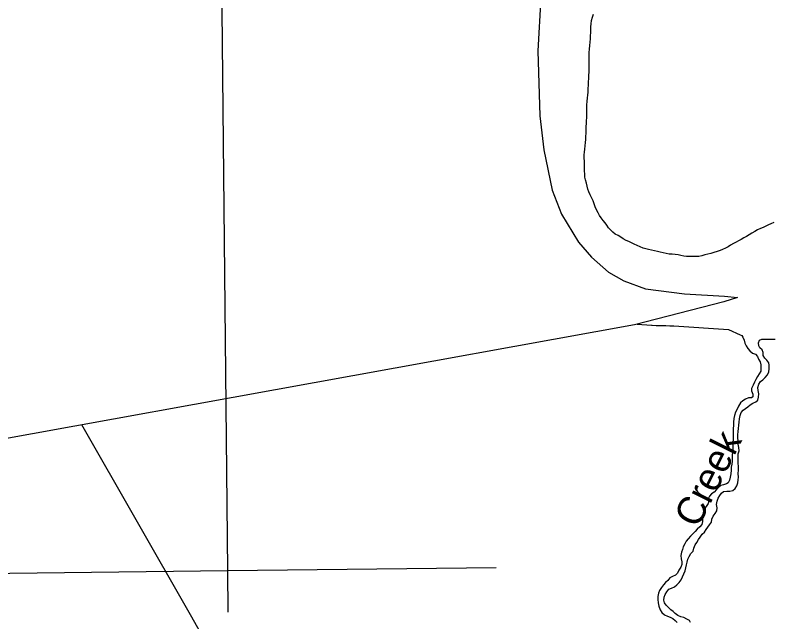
# Model space of a CAD drawing. Extents: x 2290055 to 2389491, y 66597 to 237875.
# Drawn here: x 2300763 to 2304832, y 213552 to 216812 of the extents above; entities that cross this region are included whole.
import ezdxf

# ---------------------------------------------------------------- set-up
doc = ezdxf.new("R2010")
doc.units = 0
for name, color, linetype in [('Exist Boundary Political CountyLine', 7, 'Continuous'), ('Exist Hydrographic Creek Single Shore Label', 7, 'Continuous'), ('Exist Hydrographic River Shore', 7, 'Continuous'), ('Exist Road Primary US UnDivided 4 Lane Attributed', 7, 'Continuous'), ('Map Preparation Longitude Latitude Lines', 7, 'Continuous')]:
    doc.layers.add(name, color=color, linetype=linetype)

msp = doc.modelspace()

# ---------------------------------------------------------------- linework, layer by layer
at = {"layer": 'Exist Boundary Political CountyLine'}
msp.add_lwpolyline([(2303586.4, 216908.1), (2303569.5, 216620.5), (2303581.6, 216270.7), (2303601.8, 216088.6), (2303646.7, 215870.9), (2303697.6, 215742.7), (2303788, 215592.1), (2303859.1, 215510.8), (2303948.9, 215431), (2304032.5, 215384.7), (2304149.1, 215341.7), (2304357.6, 215314.3), (2304572, 215301.4), (2304642.1, 215295), (2304568.6, 215271.3), (2304089.5, 215148.3), (2300647, 214525.1)], dxfattribs=at)
at = {"layer": 'Exist Hydrographic River Shore'}
for points in [[(2303833.5, 216294.8), (2303833.2, 216311.2), (2303833.7, 216330.2), (2303835.5, 216347.8), (2303837.7, 216367.6), (2303839, 216382.6), (2303840, 216397.8), (2303841, 216417.8), (2303841.7, 216435.2), (2303842.7, 216453.8), (2303844, 216470.4), (2303844.7, 216487.8), (2303845.5, 216506.4), (2303846, 216521.4), (2303846.2, 216542.4), (2303845.7, 216560), (2303845.5, 216576.4), (2303845.2, 216593.8), (2303845.5, 216611), (2303847.2, 216628.8), (2303850, 216648.2), (2303852, 216666.6), (2303852.7, 216684.6), (2303853.5, 216701), (2303854.7, 216717.6), (2303855.5, 216733.2), (2303855.5, 216748.6), (2303856.5, 216765.2), (2303859, 216782.8), (2303863.2, 216800), (2303868.5, 216816.2)], [(2304837.5, 215698.4), (2304822.2, 215690.6), (2304808.2, 215684.8), (2304794.2, 215678.4), (2304779.7, 215671.6), (2304765.5, 215665.2), (2304749.5, 215657.4), (2304736.2, 215650), (2304720.2, 215640.6), (2304704.7, 215631.6), (2304690.2, 215622.4), (2304676.5, 215615), (2304662.5, 215607.2), (2304647.7, 215599.6), (2304634.5, 215592.2), (2304620.2, 215584), (2304605.5, 215575.6), (2304591.5, 215567), (2304577.5, 215560), (2304562.5, 215552.8), (2304548.5, 215546.8), (2304532.5, 215542), (2304516, 215536.8), (2304499.5, 215531.4), (2304483, 215527.6), (2304466.5, 215523.8), (2304450.2, 215518.4), (2304434.7, 215515.8), (2304419.5, 215515.2), (2304402.5, 215514.8), (2304385, 215514.4), (2304369.2, 215515), (2304354, 215517.4), (2304339, 215519.8), (2304323, 215523.2), (2304307, 215525.2), (2304292, 215526.8), (2304276, 215528.4), (2304259.5, 215531), (2304242.7, 215534), (2304228, 215537.4), (2304212.5, 215542), (2304196.5, 215545.8), (2304180.5, 215549.2), (2304165.2, 215552.6), (2304150, 215555.8), (2304135.5, 215560.2), (2304119.2, 215566.6), (2304104, 215573.4), (2304087.7, 215580.8), (2304073.5, 215588.6), (2304059.5, 215595.2), (2304044.5, 215601.8), (2304028.5, 215609.8), (2304015.7, 215619.2), (2304001, 215627.2), (2303985.7, 215635.4), (2303972.2, 215646), (2303960.2, 215658), (2303950, 215669.4), (2303940.5, 215682.6), (2303931.5, 215695.8), (2303920.7, 215708.6), (2303910.5, 215722), (2303901.7, 215735.4), (2303893.5, 215750.4), (2303885.7, 215765.6), (2303878.5, 215781.8), (2303872.5, 215798.8), (2303866.5, 215813.8), (2303860, 215829.2), (2303851.7, 215845.6), (2303844.5, 215861.8), (2303839.5, 215877.6), (2303835.5, 215892.8), (2303831.5, 215909), (2303826.7, 215926.8), (2303823.2, 215942), (2303821.7, 215957.2), (2303821.2, 215975), (2303820.7, 215992.2), (2303820.5, 216010.4), (2303820, 216025.8), (2303819.5, 216044.2), (2303819.5, 216060.4), (2303820.7, 216076.2), (2303822.7, 216092), (2303825, 216110), (2303826.5, 216127.4), (2303827.7, 216144.2), (2303828.5, 216160.4), (2303829.5, 216177.4), (2303830.5, 216194), (2303830.5, 216212.8), (2303831, 216228.8), (2303832.2, 216243.8), (2303833.5, 216262), (2303833.5, 216278.8), (2303833.5, 216294.8)], [(2304104.3, 215152.1), (2304180, 215145.8), (2304184.7, 215145.4), (2304205.2, 215144.6), (2304221.2, 215144.4), (2304242, 215144.2), (2304257, 215144), (2304279.2, 215142.6), (2304300.7, 215142.2), (2304593.7, 215122.7), (2304657.4, 215093.9)], [(2304657.4, 215093.9), (2304666.2, 215091.2), (2304671.7, 215082.2), (2304678.5, 215065.6), (2304682.5, 215049.8), (2304689.5, 215034.8), (2304698.7, 215021.4), (2304708, 215007.4), (2304722.7, 214996.4), (2304738.5, 214990.2), (2304749.2, 214978.4), (2304755.7, 214963.2), (2304763.5, 214948.6), (2304768.2, 214932.2), (2304768.5, 214914.6), (2304767.5, 214899), (2304759.5, 214885.2), (2304749.2, 214870.8), (2304740, 214854), (2304733.2, 214840.4), (2304726.2, 214823.2), (2304718.2, 214805), (2304717.5, 214793), (2304724.2, 214776.2), (2304725, 214760.8), (2304717.7, 214756.4), (2304700.7, 214756.4), (2304685.5, 214748.8), (2304671.2, 214739.8), (2304658.5, 214728.2), (2304648.2, 214711.2), (2304640.7, 214695.4), (2304632.5, 214678.4), (2304626.2, 214661.4), (2304623.5, 214644.2), (2304621.5, 214625.4), (2304620.7, 214609.4), (2304619.7, 214589.2), (2304619.5, 214571.6), (2304619.5, 214553.4), (2304618.5, 214532.2), (2304618, 214516.4), (2304618, 214500), (2304617.5, 214484), (2304615.5, 214463.2), (2304614.5, 214446.8), (2304614.5, 214431.4), (2304613.7, 214416), (2304611.5, 214399.4), (2304609, 214383.8)], [(2304780.5, 214982.8), (2304780.5, 214999.6), (2304774.5, 215014.2), (2304763, 215024.6), (2304756.5, 215035.4), (2304755.7, 215050.4), (2304761.2, 215065.6), (2304773.5, 215070.4), (2304792.5, 215071.6), (2304809.5, 215071.6), (2304825.2, 215071.6), (2304844.5, 215071.4)], [(2304424, 213978.8), (2304432.5, 213993.8), (2304442.2, 214008), (2304453.5, 214022.8), (2304464.7, 214034.8), (2304473.5, 214048.4), (2304484, 214061.2), (2304492.7, 214073.8), (2304502.5, 214088.6), (2304504.7, 214104.4), (2304512.5, 214120.6), (2304522.2, 214133.6), (2304531.5, 214148), (2304533.2, 214165.6), (2304530.5, 214182.4), (2304532.5, 214200.8), (2304539.5, 214216.4), (2304547.5, 214230.8), (2304555.7, 214244), (2304567.7, 214252), (2304584.5, 214254.6), (2304601.2, 214254.4), (2304616.5, 214257.2), (2304629.5, 214267.8), (2304638.5, 214283.4), (2304644.5, 214298.4), (2304646.5, 214314.4), (2304647.5, 214329.8), (2304646.7, 214349), (2304647, 214367.4), (2304647.2, 214387.2), (2304646.7, 214405), (2304645.2, 214422.2), (2304645.2, 214439.6), (2304646.5, 214455.6), (2304650.5, 214470.4), (2304650, 214488.2), (2304646.7, 214506.4), (2304645.2, 214523.8), (2304644.5, 214540), (2304644.7, 214556.2), (2304646.2, 214574.8), (2304647, 214590.6), (2304648.7, 214608.8), (2304650.7, 214625), (2304653.2, 214642.8), (2304656.7, 214660), (2304662.5, 214676), (2304672.7, 214689.4), (2304685.5, 214698.2), (2304698.5, 214707.4), (2304711, 214717.8), (2304725.5, 214726.6), (2304740.2, 214733.6), (2304751.5, 214742.6), (2304755.7, 214759.2), (2304756.5, 214777.4), (2304752.7, 214794.6), (2304751.2, 214811.6), (2304756.5, 214828.6), (2304766, 214842.8), (2304778.5, 214853.2), (2304791.5, 214865.6), (2304803.5, 214878.8), (2304810, 214895.8), (2304812.2, 214911.6), (2304813, 214930.4), (2304810.7, 214944.6), (2304800.2, 214958.4), (2304788.5, 214969.6), (2304780.5, 214982.8)], [(2304609, 214383.8), (2304608.2, 214367.4), (2304607.2, 214348.2), (2304603.5, 214328.8), (2304599.5, 214313.8), (2304592.7, 214298.4), (2304583.5, 214294.4), (2304567.5, 214289), (2304552.2, 214284.6), (2304541.7, 214276), (2304529.5, 214262.6), (2304516.5, 214249.4), (2304503.5, 214239.2), (2304491.2, 214227.6), (2304487.5, 214216.2), (2304488, 214199.8), (2304485.5, 214187.4), (2304474.5, 214171.8), (2304465.5, 214156), (2304459, 214141), (2304455.5, 214126), (2304455.2, 214107.4), (2304455, 214091.8), (2304451.2, 214075.4), (2304440.5, 214062.4), (2304426.5, 214050), (2304415.2, 214037.6), (2304401.7, 214025.2), (2304389.2, 214012.6), (2304377.2, 213998.6), (2304367.5, 213986.4), (2304359.2, 213972.2), (2304350.2, 213955.6), (2304346.5, 213940.6), (2304342.2, 213926), (2304338.5, 213908.4), (2304340.2, 213890.6), (2304344.2, 213874.8), (2304343.5, 213859.4), (2304337.5, 213846), (2304328, 213830.6), (2304320.5, 213813), (2304309.5, 213803.6), (2304292.5, 213796.2), (2304278.5, 213788), (2304267.7, 213775.2), (2304256, 213763), (2304245.5, 213751.4), (2304233.5, 213736.6), (2304223.2, 213720.6), (2304217.7, 213706), (2304215.5, 213687.6), (2304215.2, 213671.6), (2304216.5, 213654), (2304220.5, 213635.6), (2304226.5, 213617.4), (2304235.2, 213602.2), (2304250, 213590.6), (2304266.7, 213583), (2304281, 213577.4), (2304295.2, 213570.8), (2304307.5, 213560.2), (2304318.2, 213548)], [(2304390, 213549), (2304384.5, 213559.2), (2304370, 213567.2), (2304354.2, 213575.6), (2304338.2, 213579.6), (2304322, 213586.4), (2304308.2, 213596.6), (2304297, 213607), (2304284.7, 213617.4), (2304273.5, 213627.8), (2304260, 213641), (2304251, 213654.2), (2304247.2, 213667.8), (2304248.7, 213684.4), (2304253.7, 213698.6), (2304262.2, 213713.6), (2304274.5, 213727), (2304287.7, 213733.8), (2304304.2, 213739.8), (2304316.5, 213750.2), (2304329, 213764.4), (2304340.2, 213777.8), (2304347.2, 213793.4), (2304354.7, 213809.6), (2304361.2, 213825.6), (2304365.2, 213842.6), (2304368.7, 213858), (2304371.7, 213873.2), (2304375.7, 213889.2), (2304382.5, 213903.8), (2304392.7, 213919), (2304404.2, 213932.4), (2304408.5, 213948), (2304415.2, 213965.4), (2304424, 213978.8)]]:
    msp.add_lwpolyline(points, dxfattribs=at)
at = {"layer": 'Exist Road Primary US UnDivided 4 Lane Attributed'}
msp.add_lwpolyline([(2310141.6, 200181.3), (2305773, 206970.3), (2305728.1, 207043.5), (2305625.1, 207192.9), (2305543.6, 207323.9), (2305294.7, 207699.1), (2305151, 207900.9), (2304932.1, 208250.8), (2304612.5, 208770.3), (2303949.7, 209808.9), (2303555.2, 210423.5), (2303200.1, 210966.9), (2303136.4, 211105), (2302973.4, 211378.5), (2302885.4, 211518.5), (2302754.5, 211742.6), (2302473.5, 212241.9), (2302316.9, 212504.2), (2301705.4, 213590.5), (2301120.7, 214610.8)], dxfattribs=at)
at = {"layer": 'Map Preparation Longitude Latitude Lines'}
for points in [[(2301907.2, 213604.5), (2301904.9, 213828.3), (2301747.9, 229412.2), (2301747.9, 229418.4)], [(2290054.5, 213682.9), (2301904.9, 213828.3), (2303346.7, 213843.4)]]:
    msp.add_lwpolyline(points, dxfattribs=at)

# ---------------------------------------------------------------- texts
at = {"layer": 'Exist Hydrographic Creek Single Shore Label'}
msp.add_text('Creek', height=150, rotation=63.417, dxfattribs=at).set_placement((2304429.7, 214050.2))

doc.saveas('drawing.dxf')
